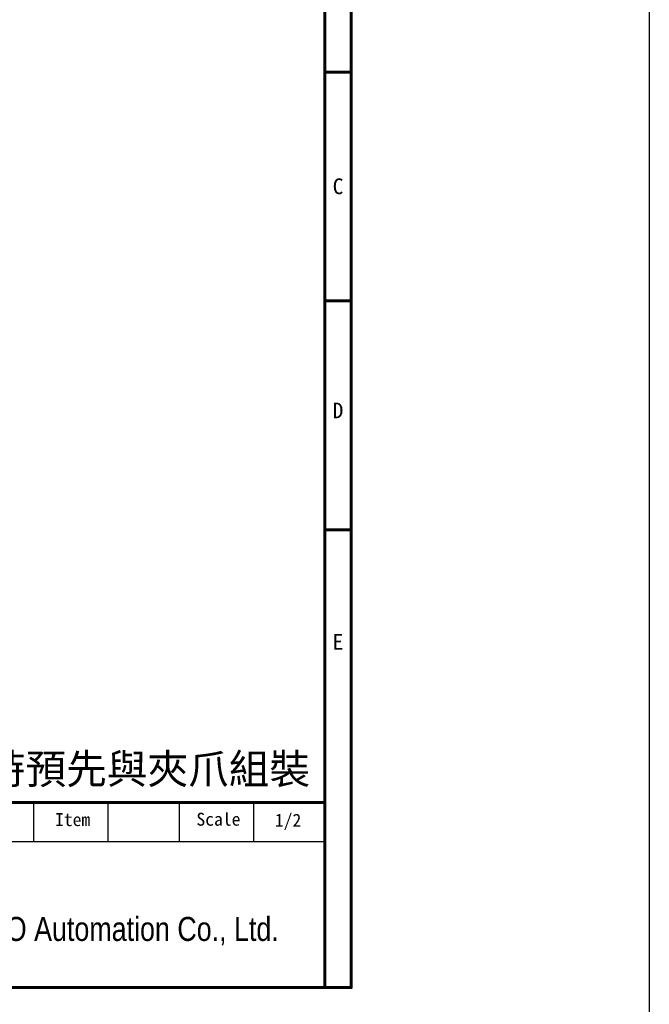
# Model space of a CAD drawing. Header units: millimetres. Extents: x 399 to 6233, y -1870 to 1602.
# Tile 518 of 656: x 6107 to 6233, y -339 to -141. Entities that reach past the tile are written whole.
import ezdxf
from ezdxf.enums import TextEntityAlignment as Align

# ---------------------------------------------------------------- set-up
doc = ezdxf.new("R2010")
doc.units = ezdxf.units.MM
doc.linetypes.add('SLD-實線', pattern=[0])
doc.layers.add('AM_0', color=7, linetype='Continuous', lineweight=50)
doc.layers.add('BORDER', color=7, linetype='Continuous')
doc.layers.add('圖框', color=7, linetype='SLD-實線')
doc.styles.add('SEACAD_arial_ttf', font='arial.ttf', dxfattribs={"height": 0.2})
doc.styles.get("Standard").update_dxf_attribs({"font": 'arial.ttf'})
doc.styles.add('標題欄', font='txt')

# ---------------------------------------------------------------- blocks, each defined once
blk = doc.blocks.new('A4-英文圖框-橫式')
at = {"layer": 'BORDER', "color": 123, "linetype": 'Continuous', "lineweight": 60, "ltscale": 25.4}
for p, q in [((2549.79, 183.5), (2549.79, -95.06)), ((2549.79, 89.23), (2555.09, 89.23)), ((2549.79, 43.16), (2555.09, 43.16)), ((2549.79, -2.91), (2555.09, -2.91)), ((2151.7, -57.78), (2549.79, -57.78))]:
    blk.add_line(p, q, dxfattribs=at)
at = {"layer": 'BORDER', "color": 60, "linetype": 'Continuous', "ltscale": 25.4}
for p, q in [((2491.17, -65.63), (2491.17, -57.78)), ((2506.17, -65.63), (2506.17, -57.78)), ((2520.48, -65.63), (2520.48, -57.78)), ((2535.48, -65.63), (2535.48, -57.78)), ((2151.7, -65.63), (2549.79, -65.63)), ((2364.21, -95.06), (2549.79, -95.06))]:
    blk.add_line(p, q, dxfattribs=at)
at = {"layer": 'BORDER', "color": 123, "linetype": 'Continuous', "lineweight": 60, "ltscale": 25.4}
blk.add_lwpolyline([(2151.7, 188.79), (2555.09, 188.79), (2555.09, -95.06), (2151.7, -95.06)], close=True, dxfattribs=at)
at = {"color": 3, "style": '標題欄'}
for s, p in [('C', (2551.33, 64.66)), ('D', (2551.33, 19.54)), ('E', (2551.33, -27.06))]:
    blk.add_text(s, height=3.18, dxfattribs=at).set_placement(p)
at = {"color": 60, "style": '標題欄'}
for s, p in [('C', (2551.33, 64.66)), ('D', (2551.33, 19.54)), ('E', (2551.33, -27.06))]:
    blk.add_text(s, height=3.18, dxfattribs=at).set_placement(p)
at = {"layer": 'BORDER', "color": 7, "linetype": 'Continuous', "ltscale": 25.4, "style": 'SEACAD_arial_ttf', "width": 0.8}
blk.add_text('TOYO Automation Co., Ltd.', height=4.8353, dxfattribs=at).set_placement((2474.42, -80.83), align=Align.TOP_LEFT)
at = {"layer": '圖框', "style": '標題欄'}
for s, p in [('Item', (2495.44, -59.94)), ('Scale', (2523.91, -59.86))]:
    blk.add_text(s, height=2.605, dxfattribs=at).set_placement(p, align=Align.TOP_LEFT)

msp = doc.modelspace()

# ---------------------------------------------------------------- linework, layer by layer
at = {"color": 2}
msp.add_lwpolyline([(5231.682, 905.937), (6233.463, 905.937), (6233.463, -859.484), (5231.682, -859.484)], close=True, dxfattribs=at)

# ---------------------------------------------------------------- block references
msp.add_blockref('A4-英文圖框-橫式', (3618.375, -240.567))

# ---------------------------------------------------------------- texts
at = {"layer": 'AM_0', "insert": (6165.167, -295.351), "char_height": 6, "attachment_point": 9}
msp.add_mtext_dynamic_manual_height_columns('{\\fPMingLiU|b0|i0|c136|p18;選配板金}/{\\fPMingLiU|b0|i0|c136|p18;中繼線}/{\\fPMingLiU|b0|i0|c136|p18;束線帶請於出貨時預先與夾爪組裝}', width=218.23164, gutter_width=1, heights=[0], dxfattribs=at)
at = {"layer": '圖框', "style": '標題欄'}
msp.add_text('1/2', height=2.6053, dxfattribs=at).set_placement((6158.077, -300.635), align=Align.TOP_LEFT)

doc.saveas('drawing.dxf')
